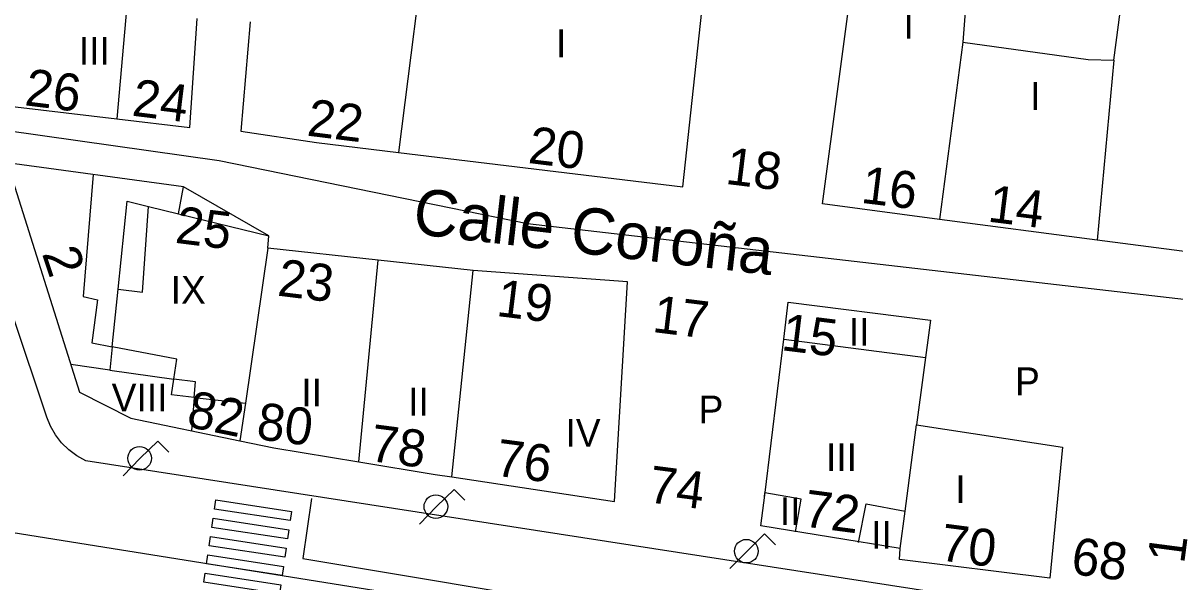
# Model space of a CAD drawing. Extents: x 282771 to 285132, y 4823109 to 4825496.
# Drawn here: x 283286.8 to 283348.9, y 4824322.8 to 4824352.9 of the extents above; entities that cross this region are included whole.
import ezdxf

# ---------------------------------------------------------------- set-up
doc = ezdxf.new("R2010")
doc.units = 0
for name, color, linetype in [('ACERA-BORDILLO', 7, 'Continuous'), ('CALLE-EJE', 7, 'Continuous'), ('CALLE-TEXTO', 7, 'Continuous'), ('EDIFICIO', 7, 'Continuous'), ('FAROLA', 7, 'Continuous'), ('MEDIANERA', 7, 'Continuous'), ('NUM-LOCAL', 7, 'Continuous'), ('NUM-PORTAL', 7, 'Continuous'), ('PASO-PEATONES', 7, 'Continuous'), ('SENAL-VIARIA', 7, 'Continuous'), ('TXT-ALTURA-EDIFICIO', 7, 'Continuous')]:
    doc.layers.add(name, color=color, linetype=linetype)

msp = doc.modelspace()

# ---------------------------------------------------------------- linework, layer by layer
at = {"layer": 'ACERA-BORDILLO'}
msp.add_lwpolyline([(283349.746, 4824322.101), (283349.736, 4824321.461), (283349.536, 4824321.161), (283349.286, 4824320.901), (283348.996, 4824320.681), (283348.666, 4824320.521), (283347.966, 4824320.371), (283347.606, 4824320.391), (283290.135, 4824329.295), (283289.659, 4824329.558), (283289.22, 4824329.887), (283288.83, 4824330.273), (283288.499, 4824330.705), (283288.234, 4824331.168), (283288.037, 4824331.649), (283277.086, 4824364.4), (283262.927, 4824404.49), (283250.567, 4824440.94), (283249.217, 4824444.59), (283248.727, 4824447.34), (283248.597, 4824452.73), (283250.097, 4824452.73)], dxfattribs=at)
at = {"layer": 'CALLE-EJE'}
for points in [[(283354.376, 4824337.431), (283313.976, 4824342.101), (283297.336, 4824345.501), (283278.126, 4824348.211)], [(283350.456, 4824315.121), (283285.296, 4824325.541)]]:
    msp.add_lwpolyline(points, dxfattribs=at)
at = {"layer": 'EDIFICIO'}
for points in [[(283299.016, 4824353.011), (283298.506, 4824347.091), (283302.596, 4824346.491), (283307.016, 4824345.951), (283322.356, 4824344.101), (283323.816, 4824357.591)], [(283329.886, 4824343.171), (283331.696, 4824356.671)], [(283282.566, 4824355.471), (283284.956, 4824348.581), (283291.816, 4824347.761), (283295.756, 4824347.301), (283296.156, 4824353.191)], [(283337.756, 4824355.651), (283337.476, 4824351.901), (283344.236, 4824350.971), (283345.616, 4824350.931), (283346.086, 4824354.491)], [(283353.766, 4824353.671), (283352.056, 4824340.261), (283344.716, 4824341.221), (283336.216, 4824342.331), (283329.886, 4824343.171)], [(283319.366, 4824338.961), (283311.046, 4824339.571), (283305.926, 4824340.131), (283299.966, 4824340.781), (283300.026, 4824341.451), (283295.406, 4824344.101), (283285.896, 4824345.381), (283289.806, 4824333.011), (283292.576, 4824331.601), (283298.456, 4824330.381), (283300.296, 4824330.001), (283304.866, 4824329.241), (283308.986, 4824328.561), (283309.886, 4824328.421), (283318.667, 4824327.101), (283319.366, 4824338.961)], [(283328.046, 4824337.861), (283335.716, 4824336.891), (283334.968, 4824331.231), (283342.846, 4824330.031), (283342.156, 4824322.961), (283334.056, 4824323.961), (283334.086, 4824324.551), (283326.576, 4824325.781), (283326.778, 4824327.445), (283327.804, 4824335.87), (283328.046, 4824337.861)]]:
    msp.add_lwpolyline(points, dxfattribs=at)
at = {"layer": 'FAROLA'}
for p, q in [((283294.023, 4824330.36), (283293.083, 4824329.43)), ((283294.613, 4824329.77), (283294.023, 4824330.36)), ((283293.083, 4824329.43), (283292.153, 4824328.49)), ((283310.012, 4824327.751), (283309.072, 4824326.821)), ((283310.602, 4824327.161), (283310.012, 4824327.751)), ((283309.072, 4824326.821), (283308.142, 4824325.881)), ((283326.765, 4824325.343), (283325.825, 4824324.413)), ((283327.355, 4824324.753), (283326.765, 4824325.343)), ((283325.825, 4824324.413), (283324.895, 4824323.473))]:
    msp.add_line(p, q, dxfattribs=at)
for centre in [(283293.043, 4824329.43), (283309.032, 4824326.821), (283325.785, 4824324.413)]:
    msp.add_circle(centre, 0.637, dxfattribs=at)
at = {"layer": 'MEDIANERA'}
for points in [[(283308.679, 4824359.181), (283307.016, 4824345.951)], [(283292.416, 4824354.491), (283291.816, 4824347.761)], [(283337.476, 4824351.901), (283336.216, 4824342.331)], [(283345.616, 4824350.931), (283344.716, 4824341.221)], [(283290.536, 4824344.751), (283289.996, 4824338.161), (283290.776, 4824337.981), (283290.466, 4824335.661), (283291.566, 4824335.452)], [(283295.136, 4824342.641), (283295.406, 4824344.101)], [(283291.886, 4824338.571), (283292.366, 4824343.311)], [(283291.886, 4824338.571), (283293.206, 4824338.411), (283293.516, 4824343.031)], [(283292.366, 4824343.311), (283293.516, 4824343.031)], [(283293.517, 4824343.032), (283295.136, 4824342.641)], [(283295.136, 4824342.641), (283300.026, 4824341.451)], [(283299.966, 4824340.781), (283298.751, 4824332.41)], [(283304.866, 4824329.241), (283305.926, 4824340.131)], [(283309.886, 4824328.421), (283311.046, 4824339.571)], [(283291.566, 4824335.452), (283291.886, 4824338.571)], [(283291.566, 4824335.452), (283291.436, 4824334.191)], [(283294.895, 4824333.71), (283295.056, 4824334.791), (283291.566, 4824335.452)], [(283327.804, 4824335.87), (283335.449, 4824334.87)], [(283291.436, 4824334.191), (283289.336, 4824334.491)], [(283291.436, 4824334.191), (283294.895, 4824333.71)], [(283295.987, 4824332.716), (283294.766, 4824332.851), (283294.895, 4824333.71)], [(283295.986, 4824332.711), (283296.066, 4824333.561), (283294.895, 4824333.71)], [(283295.986, 4824332.711), (283295.846, 4824330.911)], [(283295.987, 4824332.716), (283298.751, 4824332.41)], [(283298.751, 4824332.41), (283298.456, 4824330.381)], [(283334.754, 4824329.61), (283334.968, 4824331.231)], [(283334.352, 4824326.569), (283334.754, 4824329.61)], [(283326.764, 4824327.33), (283326.792, 4824327.56)], [(283328.436, 4824325.461), (283328.746, 4824327.231), (283326.792, 4824327.56)], [(283331.846, 4824324.891), (283332.246, 4824326.971), (283334.352, 4824326.569)], [(283334.086, 4824324.551), (283334.352, 4824326.569)]]:
    msp.add_lwpolyline(points, dxfattribs=at)
at = {"layer": 'PASO-PEATONES'}
for points in [[(283297.158, 4824327.186), (283301.246, 4824326.559), (283301.174, 4824326.065), (283297.086, 4824326.691)], [(283297.014, 4824326.196), (283301.101, 4824325.57), (283301.029, 4824325.075), (283296.941, 4824325.702)], [(283296.869, 4824325.207), (283300.957, 4824324.58), (283300.885, 4824324.086), (283296.797, 4824324.712)], [(283296.725, 4824324.217), (283300.813, 4824323.591), (283300.741, 4824323.096), (283296.653, 4824323.723)], [(283296.581, 4824323.228), (283300.668, 4824322.601), (283300.596, 4824322.107), (283296.509, 4824322.733)]]:
    msp.add_lwpolyline(points, close=True, dxfattribs=at)
at = {"layer": 'SENAL-VIARIA'}
msp.add_lwpolyline([(283302.316, 4824327.268), (283301.859, 4824324.028), (283312.493, 4824322.231)], dxfattribs=at)

# ---------------------------------------------------------------- texts
at = {"layer": 'CALLE-TEXTO'}
msp.add_text('Calle Coroña', height=2.5, rotation=353.40629, dxfattribs=at).set_placement((283307.722, 4824341.565))
at = {"layer": 'NUM-LOCAL'}
for s, rotation, p in [('25', 352.99004, (283294.916, 4824341.074)), ('82', 348.51801, (283295.514, 4824331.157)), ('1', 82.47145, (283349.407, 4824323.701))]:
    msp.add_text(s, height=2, rotation=rotation, dxfattribs=at).set_placement(p)
at = {"layer": 'NUM-PORTAL'}
for s, rotation, p in [('26', 352.99004, (283286.795, 4824348.504)), ('24', 352.99004, (283292.583, 4824347.943)), ('22', 352.99004, (283302.028, 4824346.865)), ('20', 352.99004, (283313.966, 4824345.388)), ('18', 352.99004, (283324.611, 4824344.26)), ('16', 352.99004, (283331.922, 4824343.237)), ('14', 352.99004, (283338.763, 4824342.222)), ('2', 288.39004, (283287.763, 4824340.496)), ('23', 352.99004, (283300.435, 4824338.223)), ('19', 352.99004, (283312.253, 4824337.124)), ('17', 352.99004, (283320.667, 4824336.259)), ('15', 352.99004, (283327.622, 4824335.276)), ('80', 352.58004, (283299.296, 4824330.479)), ('78', 352.58004, (283305.408, 4824329.293)), ('76', 352.58004, (283312.19, 4824328.5)), ('74', 352.58004, (283320.436, 4824327.064)), ('72', 352.58004, (283328.811, 4824325.758)), ('70', 352.58004, (283336.178, 4824323.927)), ('68', 352.58004, (283343.252, 4824323.194))]:
    msp.add_text(s, height=2, rotation=rotation, dxfattribs=at).set_placement(p)
at = {"layer": 'TXT-ALTURA-EDIFICIO'}
for s, p in [('I', (283334.265, 4824352.091)), ('I', (283315.515, 4824351.091)), ('III', (283289.764, 4824350.691)), ('I', (283341.105, 4824348.251)), ('IX', (283294.721, 4824337.779)), ('II', (283331.314, 4824335.511)), ('P', (283340.285, 4824332.84)), ('II', (283301.775, 4824332.231)), ('VIII', (283291.536, 4824331.961)), ('II', (283307.535, 4824331.741)), ('P', (283323.206, 4824331.319)), ('IV', (283316.027, 4824330.061)), ('III', (283330.084, 4824328.741)), ('I', (283337.065, 4824327.011)), ('II', (283327.594, 4824325.831)), ('II', (283332.524, 4824324.551))]:
    msp.add_text(s, height=1.5, rotation=0.00004, dxfattribs=at).set_placement(p)

doc.saveas('drawing.dxf')
